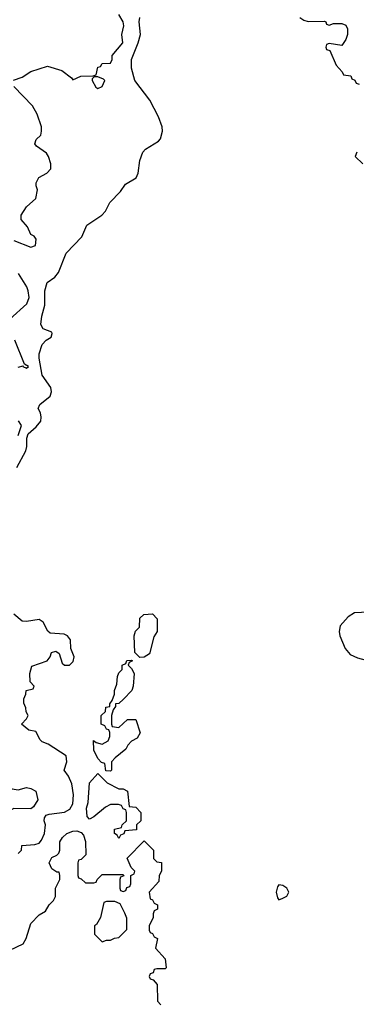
# Model space of a CAD drawing. Header units: inches. Extents: x 1793389 to 1900389, y 320802 to 470796.
# Tile 572 of 656: x 1884398 to 1885999, y 370917 to 375600. Entities that reach past the tile are written whole.
import ezdxf

# ---------------------------------------------------------------- set-up
doc = ezdxf.new("R2010")
doc.units = ezdxf.units.IN
doc.header["$MEASUREMENT"] = 0
doc.layers.add('B8387', color=7, linetype='Continuous')

msp = doc.modelspace()

# ---------------------------------------------------------------- linework, layer by layer
at = {"layer": 'B8387', "color": 2}
for points, elevation in [([(1884368.4, 375311.6), (1884410, 375327.3), (1884450, 375353.4), (1884530, 375378.8), (1884598, 375358), (1884643.6, 375323.6), (1884650, 375314), (1884688.9, 375331.1), (1884747.3, 375332.7), (1884762, 375338), (1884770, 375374), (1884782, 375378), (1884790, 375392), (1884830, 375394), (1884838, 375410), (1884838, 375430), (1884888.7, 375490), (1884884, 375530), (1884892.7, 375570), (1884889.3, 375590), (1884870, 375625.2)], 178), ([(1884384.2, 373470), (1884427, 373550), (1884431.6, 373570), (1884431.5, 373610), (1884438.7, 373630), (1884476.8, 373663.2), (1884498, 373690), (1884500.5, 373710), (1884497, 373730), (1884485.2, 373750), (1884492.7, 373770), (1884542.9, 373810), (1884549.7, 373830), (1884546.3, 373850), (1884504.7, 373910), (1884489.6, 373990.4), (1884489.6, 374010.4), (1884505.2, 374054.8), (1884524, 374076), (1884548, 374090), (1884552.5, 374107.5), (1884550, 374113.2), (1884508.9, 374128.9), (1884499, 374150), (1884502.7, 374190), (1884517.5, 374242.5), (1884517.2, 374310), (1884528.7, 374350), (1884564.7, 374375.3), (1884582.7, 374397.3), (1884618, 374490), (1884693.1, 374566.9), (1884717, 374623), (1884789.2, 374670), (1884806, 374690), (1884826, 374730), (1884877.2, 374782.8), (1884901.5, 374818.5), (1884952.3, 374847.7), (1884961.2, 374870), (1884969.2, 374930), (1884984, 374970), (1884996.5, 374983.5), (1885058.4, 375021.6), (1885067, 375033), (1885077, 375070), (1885075.1, 375090), (1885058.7, 375138.7), (1885016.6, 375216.6), (1884945.6, 375310), (1884929.6, 375370), (1884929.7, 375410), (1884961.3, 375490), (1884972.3, 375530), (1884965.6, 375590), (1884969.3, 375610)], 174), ([(1885730.9, 375610.9), (1885750, 375598), (1885770, 375592), (1885847.3, 375592.7), (1885854, 375590), (1885858, 375578), (1885870, 375574), (1885890, 375582), (1885930, 375582), (1885950, 375574), (1885956.9, 375556.9), (1885958, 375530), (1885950, 375506), (1885930, 375478), (1885870, 375486), (1885858, 375482), (1885854, 375470), (1885858, 375458), (1885872.7, 375452.7), (1885903.6, 375383.6), (1885932.7, 375352.7), (1885938, 375338), (1885972.7, 375332.7), (1885978, 375318), (1885992.7, 375312.7), (1885998, 375298), (1886012.7, 375292.7)], 174), ([(1884370, 374550.4), (1884450, 374518), (1884473.6, 374526.4), (1884476.4, 374556.4), (1884466, 374570), (1884450, 374578), (1884434.8, 374614.8), (1884404, 374650), (1884404, 374670), (1884429.4, 374710.6), (1884474, 374750), (1884482, 374790), (1884475.3, 374810), (1884476.4, 374823.6), (1884488, 374850), (1884526, 374870), (1884546, 374890), (1884546, 374914), (1884535.3, 374950), (1884524.7, 374964.7), (1884478, 374998), (1884469, 375010), (1884475.3, 375030), (1884498, 375050), (1884502, 375070), (1884502, 375090), (1884481.2, 375150), (1884459, 375190), (1884370, 375282)], 178), ([(1886002, 374970), (1885994, 374950), (1886030, 374914)], 174), ([(1884350, 374175.5), (1884431.3, 374248.7), (1884442, 374278), (1884438.7, 374310), (1884431.3, 374330), (1884392.3, 374392.3)], 178), ([(1884390, 373947.7), (1884414, 373954), (1884412, 373950), (1884430, 373942.8), (1884439, 373950), (1884421.2, 373961.2), (1884375, 374075)], 178), ([(1884390, 373623.1), (1884405.7, 373670), (1884392.7, 373692.7)], 178), ([(1884390, 371634), (1884406, 371650), (1884407.3, 371672.7), (1884470, 371677.3), (1884490, 371684), (1884501.7, 371698.3), (1884516, 371730), (1884520.7, 371770), (1884514, 371790), (1884515.3, 371804.7), (1884524, 371816), (1884538, 371822), (1884610.8, 371830.8), (1884635.6, 371844.4), (1884650, 371871.3), (1884653.6, 371913.6), (1884645.6, 371965.6), (1884630, 372002), (1884608.7, 372030), (1884622, 372070), (1884619, 372099), (1884533.6, 372153.6), (1884504.7, 372164.7), (1884494.6, 372174.6), (1884474.6, 372214.6), (1884440.4, 372220.4), (1884406, 372250), (1884430, 372274), (1884438, 372290), (1884428.4, 372308.4), (1884427.3, 372327.3), (1884418, 372350), (1884418, 372370), (1884427.3, 372392.7), (1884428, 372410), (1884462, 372418), (1884466, 372430), (1884448, 372450), (1884445.2, 372490), (1884455.3, 372524.7), (1884528, 372550), (1884542, 372570), (1884549.1, 372590.9), (1884570, 372596), (1884585.4, 372585.4), (1884599.8, 372539.8), (1884610.7, 372530.7), (1884634, 372530), (1884652.7, 372547.3), (1884656.2, 372570), (1884641.2, 372610), (1884639.3, 372650), (1884625.2, 372670), (1884610, 372677.6), (1884542.4, 372682.4), (1884531.5, 372691.5), (1884510, 372735.1), (1884490, 372746.6), (1884430, 372737.2), (1884410, 372739), (1884370, 372773.2)], 174), ([(1884350, 371174.8), (1884414.6, 371205.4), (1884429.2, 371230.8), (1884450, 371302), (1884490, 371342), (1884520.4, 371359.6), (1884538, 371390), (1884558, 371410), (1884568, 371430), (1884568.7, 371470), (1884588, 371510), (1884588, 371530), (1884586, 371546), (1884574, 371546), (1884550, 371562), (1884537.2, 371590), (1884550, 371614.8), (1884574, 371626), (1884584, 371636), (1884589.1, 371650.9), (1884589.2, 371690), (1884602, 371710), (1884622, 371730), (1884650, 371741), (1884670, 371742), (1884690, 371734), (1884702, 371722), (1884711.1, 371691.1), (1884711.6, 371628.4), (1884690, 371606), (1884678, 371602), (1884674, 371590), (1884674, 371530), (1884678, 371518), (1884690, 371514), (1884710, 371494), (1884750, 371494), (1884762, 371498), (1884766, 371510), (1884790, 371534), (1884890, 371534), (1884892.7, 371527.3), (1884878, 371522), (1884874, 371510), (1884874, 371470), (1884878, 371458), (1884890, 371454), (1884902, 371458), (1884907.3, 371472.7), (1884922, 371478), (1884926, 371490), (1884926, 371530), (1884942, 371538), (1884946, 371550), (1884927.3, 371567.3), (1884908.4, 371611.6), (1884990, 371694), (1885034, 371650), (1885034, 371610), (1885050, 371594), (1885071.6, 371591.6), (1885072, 371550), (1885062, 371530), (1885059.6, 371500.4), (1885014, 371450), (1885018, 371418), (1885030, 371414), (1885038, 371398), (1885054, 371390), (1885054, 371370), (1885038, 371362), (1885032.7, 371347.3), (1885032, 371330), (1885014, 371290), (1885014, 371270), (1885018, 371258), (1885030, 371254), (1885038, 371238), (1885054, 371230), (1885043.6, 371183.6), (1885090, 371134), (1885094, 371090), (1885090, 371086), (1885050, 371086), (1885038, 371082), (1885032.7, 371067.3), (1885018, 371062), (1885014, 371050), (1885018, 371038), (1885032.7, 371032.7), (1885051.6, 371011.6), (1885052.7, 370932.7), (1885070, 370914)], 170)]:
    msp.add_lwpolyline(points, dxfattribs=dict(at, elevation=elevation))
for points, elevation in [([(1884770, 375328.7), (1884752, 375328), (1884742, 375318), (1884742, 375310), (1884759.6, 375279.6), (1884770, 375272), (1884790, 375282), (1884802, 375310), (1884797.2, 375317.2)], 178), ([(1884970, 372566), (1884946, 372590), (1884942, 372670), (1884949, 372691), (1884968, 372710), (1884970, 372754), (1884988.4, 372771.6), (1885030, 372774), (1885051.1, 372751.1), (1885051.3, 372690), (1885036, 372664), (1885016, 372584), (1884990, 372568)], 170), ([(1886090, 372783.7), (1885990, 372779.5), (1885959.9, 372760.1), (1885923.1, 372716.9), (1885918, 372690), (1885921.6, 372670), (1885946, 372610), (1885970, 372580.5), (1886004.8, 372564.8), (1886070, 372548.2), (1886090, 372553.4), (1886108.2, 372571.8), (1886125.3, 372614.7), (1886135.1, 372650), (1886139.3, 372690), (1886139.3, 372730), (1886133.2, 372753.2), (1886126.6, 372766.6), (1886115.1, 372775.1)], 174), ([(1884870, 372234), (1884910, 372272), (1884950, 372272), (1884971.1, 372208.9), (1884956.9, 372183.1), (1884930, 372168), (1884912, 372150), (1884902, 372130), (1884852, 372090), (1884834, 372070), (1884834, 372030), (1884830, 372026), (1884807.3, 372027.3), (1884802, 372062), (1884787.3, 372067.3), (1884770, 372086), (1884750, 372126), (1884748.7, 372171.3), (1884762, 372162), (1884790, 372154), (1884818, 372170), (1884826, 372190), (1884826, 372210), (1884822, 372222), (1884810, 372226), (1884802, 372242), (1884786, 372250), (1884786, 372290), (1884806, 372310), (1884808, 372330), (1884826, 372334), (1884826, 372346), (1884838, 372362), (1884848.4, 372391.6), (1884848.7, 372410), (1884860.4, 372439.6), (1884863.1, 372476.9), (1884870, 372494), (1884886, 372510), (1884886, 372530), (1884902, 372538), (1884907.3, 372552.7), (1884930, 372554), (1884934, 372550), (1884918, 372542), (1884914, 372530), (1884930, 372514), (1884942, 372490), (1884938, 372430), (1884930.9, 372409.1), (1884891.1, 372368.9), (1884870, 372348), (1884854, 372346), (1884854, 372334), (1884842, 372318), (1884834, 372290), (1884834, 372250), (1884838, 372238)], 170), ([(1884390, 371937.1), (1884430, 371947.7), (1884450, 371944), (1884474.8, 371930), (1884484.7, 371890), (1884463.6, 371856.4), (1884450, 371846), (1884370, 371848), (1884330, 371828), (1884310, 371828), (1884290, 371838), (1884243.1, 371843.1), (1884226, 371850), (1884208, 371868), (1884208, 371890), (1884202, 371910), (1884224, 371950), (1884255.5, 371984.5), (1884270, 372011.3), (1884290, 372016), (1884324.7, 371964.7), (1884361.3, 371941.3)], 174), ([(1884870, 371942), (1884890, 371942), (1884911.3, 371931.3), (1884918, 371858), (1884950, 371854), (1884974, 371830), (1884974, 371790), (1884954, 371770), (1884952.7, 371747.3), (1884898, 371742), (1884892.7, 371727.3), (1884878, 371722), (1884870, 371706), (1884862, 371722), (1884848.7, 371728.7), (1884848, 371750), (1884882, 371758), (1884886, 371770), (1884906, 371790), (1884906, 371830), (1884902, 371842), (1884890, 371846), (1884882, 371862), (1884867.3, 371867.3), (1884830, 371868), (1884805.4, 371854.6), (1884750, 371808), (1884730, 371798), (1884718, 371810), (1884715.3, 371850), (1884723.1, 371876.9), (1884729.2, 371970), (1884770, 372014), (1884814, 371970)], 170), ([(1885630, 371486), (1885623.6, 371476.4), (1885618, 371450), (1885623.6, 371423.6), (1885630, 371414), (1885650, 371422), (1885668.4, 371431.6), (1885678, 371450), (1885668, 371470), (1885650, 371482)], 174), ([(1884850, 371406), (1884810, 371406), (1884798, 371402), (1884782, 371330), (1884763.6, 371296.4), (1884754, 371290), (1884754, 371250), (1884790, 371214), (1884810, 371222), (1884830, 371222), (1884848.4, 371231.6), (1884870, 371234), (1884907.3, 371272.7), (1884907.3, 371327.3), (1884898, 371350), (1884875.3, 371395.3)], 170)]:
    msp.add_lwpolyline(points, close=True, dxfattribs=dict(at, elevation=elevation))

doc.saveas('drawing.dxf')
